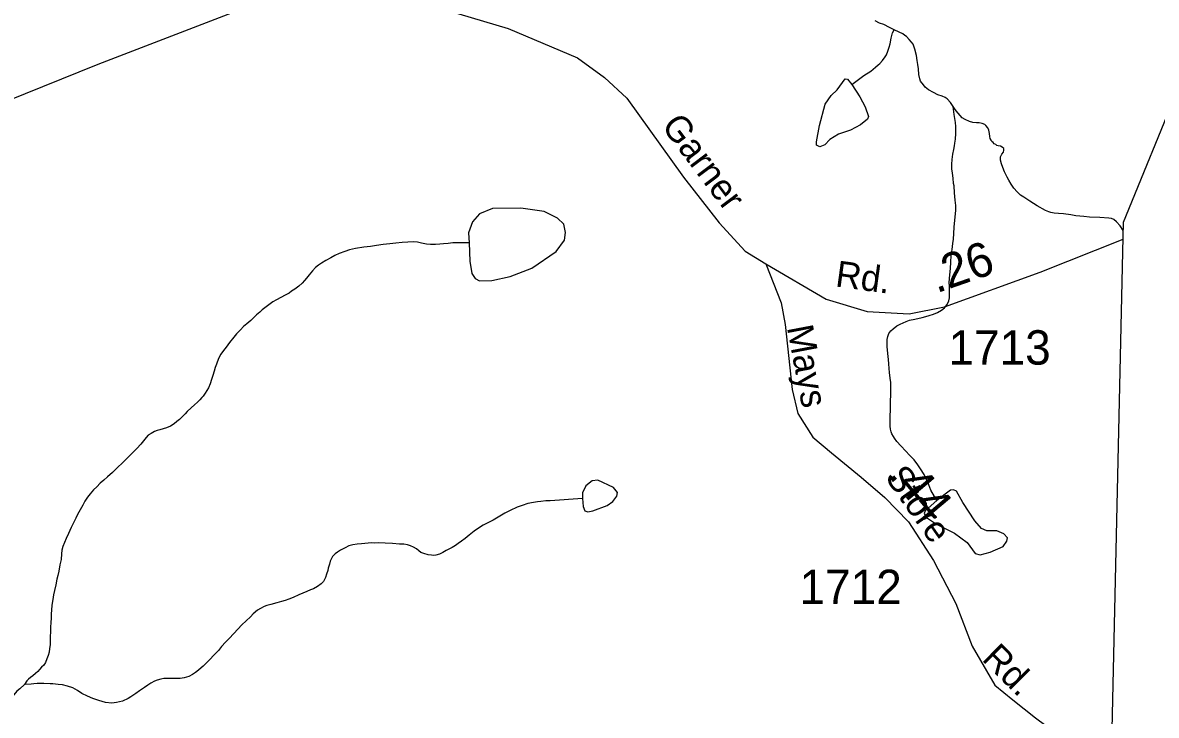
# Model space of a CAD drawing. Extents: x 2056842 to 2160602, y 826753 to 1016856.
# Drawn here: x 2130504 to 2134628, y 846844 to 849363 of the extents above; entities that cross this region are included whole.
import ezdxf

# ---------------------------------------------------------------- set-up
doc = ezdxf.new("R2010")
doc.units = 0
for name, color, linetype in [('Exist Boundary Political CountyLine', 7, 'Continuous'), ('Exist Hydrographic Creek Single Shore', 7, 'Continuous'), ('Exist Hydrographic Misc Water Feature', 7, 'Continuous'), ('Exist Road Secondary Mileage Hundredths English Label', 7, 'Continuous'), ('Exist Road Secondary Type 51 Attributed', 7, 'Continuous'), ('Exist Road Secondary Type 51 Label', 7, 'Continuous'), ('Exist Road Secondary Type 51 Number Label', 7, 'Continuous')]:
    doc.layers.add(name, color=color, linetype=linetype)

msp = doc.modelspace()

# ---------------------------------------------------------------- linework, layer by layer
at = {"layer": 'Exist Boundary Political CountyLine'}
for points in [[(2133839.4, 827270.1), (2134339.4, 835334.3), (2134341.8, 841203.1), (2134508, 848637.7), (2140998.3, 864497.6)], [(2133839.4, 827270.1), (2134339.4, 835334.3), (2134341.8, 841203.1), (2134508, 848637.7)]]:
    msp.add_lwpolyline(points, dxfattribs=at)
at = {"layer": 'Exist Hydrographic Creek Single Shore'}
for points in [[(2133674.4, 849337.2), (2133656.7, 849346), (2133636.6, 849356.3), (2133620.7, 849361.6), (2133604.7, 849370.1)], [(2133888.9, 849058.1), (2133879.4, 849073.3), (2133866.3, 849086.6), (2133859.1, 849091.8), (2133848.7, 849095.8), (2133832.7, 849101), (2133816.7, 849109.6), (2133798.6, 849119.2), (2133786.3, 849129.2), (2133780.6, 849137.7), (2133770.3, 849151.1), (2133767.9, 849159.1), (2133764.2, 849174.7), (2133762.1, 849195.3), (2133759.9, 849211.1), (2133757.4, 849226.4), (2133755.4, 849244.6), (2133749.4, 849267), (2133743.1, 849285), (2133737.1, 849292.8), (2133728.9, 849302.6), (2133718.7, 849312.7), (2133712.9, 849316.8), (2133705.1, 849322.9), (2133692.8, 849328.8), (2133674.4, 849337.2)], [(2133829.8, 847625.4), (2133807.2, 847662.9), (2133800.7, 847682.1), (2133793.1, 847699.5), (2133782.8, 847720.1), (2133770.1, 847740.3), (2133760.7, 847755.1), (2133746.6, 847772.7), (2133730.4, 847790.1), (2133716.2, 847804.5), (2133697.8, 847824.3), (2133683.4, 847840.3), (2133675.6, 847852), (2133671.9, 847857.9), (2133665.6, 847867.8), (2133662.9, 847875), (2133660.2, 847885.2), (2133659.4, 847895), (2133659.4, 847905.6), (2133659.2, 847912.1), (2133659.2, 847927.1), (2133659.6, 847936.8), (2133660.8, 847950), (2133660.8, 847962.2), (2133660.6, 847983.7), (2133662.3, 848012.3), (2133662.3, 848034.6), (2133661.5, 848055), (2133660, 848069.8), (2133657.6, 848090.5), (2133655.9, 848105.8), (2133654.3, 848122.2), (2133653, 848137.8), (2133650.8, 848160.1), (2133649.2, 848185.5), (2133648.5, 848210.3), (2133650.6, 848221.8), (2133654.9, 848232.9), (2133662.1, 848242.7), (2133670.5, 848250), (2133684, 848260.1), (2133696.1, 848266.4), (2133717.8, 848276.9), (2133729.9, 848280.8), (2133749.4, 848285.1), (2133775.9, 848291.2), (2133789.8, 848294.8), (2133801.3, 848298), (2133816.9, 848302.5), (2133831.6, 848309.6), (2133845.8, 848317.6), (2133857.3, 848325.6), (2133867.3, 848337.8), (2133873.5, 848351.5), (2133875.3, 848362.2), (2133875.1, 848373.6), (2133874.9, 848387.5), (2133875.1, 848404.1), (2133874.7, 848417.9), (2133876.4, 848445.6), (2133878.4, 848469.7), (2133880.2, 848491.7), (2133881.9, 848516.2), (2133885.6, 848538.4), (2133887.4, 848560.4), (2133889.3, 848576), (2133890.9, 848596.4), (2133892.8, 848620.1), (2133896.4, 848657.7), (2133898.5, 848680.1), (2133898.1, 848698), (2133896.2, 848717.7), (2133893.4, 848744.2), (2133891.9, 848770.3), (2133890.1, 848777.9), (2133888.2, 848797.3), (2133886.2, 848815.4), (2133883.7, 848831.2), (2133883.7, 848849.1), (2133885.2, 848865.5), (2133887.2, 848885.1), (2133891.1, 848901.5), (2133893, 848915.4), (2133894.6, 848925.3), (2133896.7, 848939.2), (2133898.3, 848959.7), (2133898.5, 848971), (2133898.5, 848986), (2133897.5, 849000.8), (2133895.2, 849015.3), (2133892.5, 849029.5), (2133888.9, 849058.1)], [(2134506.4, 848607.7), (2134496.4, 848624.9), (2134482.7, 848639.1), (2134472.6, 848646.8), (2134464.4, 848651.2), (2134454.4, 848652.7), (2134422.4, 848654.3), (2134384.5, 848656), (2134364.4, 848657.8), (2134334.6, 848660.3), (2134316.4, 848663.9), (2134290.4, 848667.8), (2134272.3, 848669.7), (2134256.1, 848671), (2134244.4, 848672.7), (2134236.4, 848675.6), (2134224.1, 848680.7), (2134194.2, 848697), (2134168.1, 848714.3), (2134146.2, 848728.2), (2134133.9, 848735.7), (2134121.4, 848748.1), (2134109.7, 848761.7), (2134099.7, 848775.8), (2134091.5, 848790), (2134085.3, 848801.5), (2134075, 848821.4), (2134069.1, 848836.4), (2134064.8, 848849.6), (2134060.7, 848863.6), (2134060.7, 848875.8), (2134065.2, 848884.9), (2134071.2, 848892.9), (2134073.2, 848899.5), (2134072.6, 848906.1), (2134066.8, 848910.2), (2134060.3, 848913.6), (2134052.5, 848915.6), (2134048, 848917.1), (2134044.3, 848919.7), (2134037.9, 848923.1), (2134034.4, 848927.3), (2134029.9, 848931.6), (2134026.4, 848935.8), (2134023.2, 848941.6), (2134022.3, 848949), (2134021.1, 848960.1), (2134018.9, 848971.8), (2134014.6, 848981), (2134007.8, 848989.3), (2134003.7, 848992.8), (2133994.7, 848997), (2133983.4, 848998.7), (2133973.8, 848999), (2133960.2, 849000.2), (2133947.7, 849003.7), (2133931.9, 849011.4), (2133921.9, 849017.3), (2133914.1, 849025.8), (2133899.9, 849043), (2133893.6, 849051.7), (2133888.9, 849058.1)], [(2132128.4, 848563), (2132068.6, 848562.7), (2132051.4, 848560.5), (2132035.2, 848558.4), (2132021.9, 848557.2), (2132005.3, 848556.5), (2131987.8, 848556.3), (2131973.3, 848558.1), (2131955, 848561.7), (2131939.8, 848564.4), (2131925.1, 848565.8), (2131905.2, 848565.1), (2131884.1, 848563.9), (2131861.1, 848561.2), (2131839.2, 848559.3), (2131815.2, 848556.4), (2131791.2, 848552.8), (2131769.4, 848549.2), (2131745.2, 848546.4), (2131715.1, 848542), (2131693.6, 848537.6), (2131675.5, 848531.4), (2131655.4, 848523.4), (2131639.8, 848516.4), (2131625.3, 848508.5), (2131606.6, 848498.3), (2131591.5, 848488.9), (2131580, 848480.9), (2131569.7, 848473.1), (2131558.2, 848460.2), (2131546.1, 848446.3), (2131536.1, 848434.4), (2131529.5, 848425.2), (2131520.7, 848415.6), (2131508.2, 848404.5), (2131494.5, 848394), (2131482.6, 848386.1), (2131473.1, 848379.8), (2131459, 848371.8), (2131443.2, 848363.3), (2131427, 848355.2), (2131413.7, 848347.4), (2131399.3, 848337), (2131385.2, 848326.6), (2131375.3, 848318.7), (2131367.1, 848310.6), (2131355.2, 848300.3), (2131345.6, 848290.4), (2131333.7, 848280), (2131319.8, 848267.9), (2131307.9, 848258.3), (2131296.2, 848246.3), (2131282.2, 848231.8), (2131272.2, 848219.9), (2131256.6, 848199.6), (2131244.5, 848183.5), (2131234.9, 848171.2), (2131224.8, 848157.7), (2131216.6, 848141.5), (2131209, 848121.2), (2131204.9, 848109.6), (2131201.2, 848095.2), (2131196.5, 848079.6), (2131191.6, 848065), (2131185.7, 848049.2), (2131179.7, 848034.7), (2131174, 848025), (2131168, 848015.4), (2131160.4, 848004.8), (2131156.1, 847999.3), (2131148.3, 847991.2), (2131140.1, 847983.1), (2131128.7, 847972.6), (2131116.8, 847962.3), (2131102.6, 847948.6), (2131094.8, 847940.4), (2131080.9, 847925.9), (2131074.9, 847920.4), (2131065.1, 847912.5), (2131054.8, 847904.3), (2131041.5, 847895.7), (2131027.2, 847889.4), (2131015.1, 847885.5), (2131003, 847881.7), (2130993.3, 847879.5), (2130983.3, 847875.8), (2130971.2, 847869.1), (2130961.1, 847862.9), (2130953.5, 847854.7), (2130943.5, 847842.8), (2130934.1, 847829.7), (2130919.5, 847814.4), (2130906, 847801.1), (2130888.3, 847782.3), (2130876, 847770.3), (2130866.4, 847760.8), (2130850.4, 847746.2), (2130831.1, 847726.8), (2130812.9, 847711.7), (2130799.3, 847699.2)], [(2130799.3, 847699.2), (2130786.6, 847687.7), (2130773.9, 847675), (2130762, 847663.8), (2130750.3, 847649.7), (2130740.5, 847637), (2130730.9, 847623.1), (2130722.9, 847607.6), (2130713.8, 847591.6), (2130704.2, 847574.8), (2130697.6, 847560.7), (2130690.7, 847546.8), (2130681.2, 847526.7), (2130670.8, 847504.8), (2130662.8, 847486.9), (2130650.9, 847458.3), (2130647.2, 847444.6), (2130645.3, 847430.7), (2130643.7, 847410.3), (2130639.6, 847390.6), (2130635.9, 847368.5), (2130631.8, 847352.4), (2130628.3, 847338.4), (2130624.4, 847317.9), (2130620.3, 847298.2), (2130616.8, 847282.1), (2130613.8, 847264.6), (2130610.9, 847244.4), (2130609.3, 847226.4), (2130607.8, 847213.2), (2130607.4, 847197.5), (2130606.4, 847181.4), (2130605.6, 847164.1), (2130604.9, 847146.7), (2130604.1, 847132.2), (2130603.9, 847118.1), (2130603.9, 847100.2), (2130602.1, 847086.3), (2130600.4, 847073.9), (2130596.5, 847061.5), (2130592.4, 847049.6), (2130586.9, 847035.9), (2130581, 847026.6), (2130573, 847018.9), (2130565.2, 847009.9), (2130559.4, 847003.5), (2130551.2, 846995.4), (2130541.4, 846987.2), (2130533.2, 846981.1), (2130525.4, 846975.4), (2130519.6, 846969), (2130511.4, 846956)], [(2132540.5, 847632.7), (2132423.4, 847624.5), (2132407.2, 847624.1), (2132389.3, 847622), (2132376.6, 847619.8), (2132361.8, 847617.6), (2132341.9, 847613.7), (2132321.4, 847607.1), (2132303.4, 847600.9), (2132277.6, 847588.9), (2132257.5, 847578.6), (2132233.5, 847564.4), (2132215.6, 847554.1), (2132196.2, 847543.7), (2132179.7, 847535.2), (2132162.1, 847524), (2132146.5, 847513.8), (2132128.3, 847499.1), (2132114.3, 847487), (2132100.8, 847476.9), (2132088.7, 847468.2), (2132078.2, 847460.9), (2132067, 847454.5), (2132059, 847450.8), (2132044.2, 847442.9), (2132032.7, 847435.7), (2132020.8, 847430.2), (2132006.9, 847426.2), (2131999.9, 847424.8), (2131991.1, 847425.8), (2131979.2, 847427.6), (2131962.8, 847432.1), (2131952.8, 847435.6), (2131945, 847441.7), (2131937, 847449.8), (2131926.1, 847455.9), (2131915.2, 847460.4), (2131904.4, 847463.7), (2131890.6, 847465.8), (2131874.8, 847466.9), (2131848.8, 847468.8), (2131822.8, 847470.4), (2131799, 847470.7), (2131784.8, 847470.4), (2131772.5, 847470.6), (2131760.6, 847470), (2131736.8, 847467.9), (2131720.8, 847465.9), (2131704.6, 847463.9), (2131690.9, 847459.9), (2131677, 847453.5), (2131660.8, 847444.9), (2131648.9, 847437), (2131640.7, 847431.4), (2131631.2, 847421), (2131623, 847404.8), (2131619.8, 847393.1), (2131615.2, 847378.8), (2131613.6, 847370.6), (2131609.5, 847356.6), (2131606, 847345.3), (2131598, 847330.7), (2131589.8, 847322.6), (2131576.3, 847312.1), (2131562.1, 847304.1), (2131550.6, 847299.7), (2131538.3, 847293.9), (2131522.8, 847287.7), (2131508.2, 847281.4), (2131488.3, 847272.2), (2131472.9, 847265.7), (2131458.6, 847261.4), (2131445.7, 847257.6), (2131429.1, 847252.8), (2131406.9, 847246.9), (2131392.6, 847242.9), (2131382.9, 847239.1), (2131368.8, 847232.7), (2131358.7, 847226.6), (2131342.9, 847212.7), (2131333.1, 847202.4), (2131317.5, 847187.8), (2131301.9, 847172.7), (2131286.3, 847156.7), (2131272.4, 847141.4), (2131255.8, 847123.6), (2131242, 847109.9), (2131227.9, 847093.8), (2131216.2, 847079.3), (2131198.4, 847061.7), (2131186.5, 847048.5), (2131174.6, 847035.8), (2131160.4, 847022.8), (2131153.1, 847016.7), (2131143.2, 847008.4), (2131133.2, 846999.8), (2131121.7, 846991.8)], [(2131121.7, 846991.8), (2131108.1, 846984.5), (2131092.2, 846980), (2131077.4, 846977.8), (2131065.5, 846978), (2131050.9, 846977.8), (2131035.4, 846978.1), (2131017.3, 846977.6), (2131007.3, 846975.5), (2130992.9, 846971.5), (2130983.5, 846967.7), (2130970.4, 846960.4), (2130958.9, 846953.2), (2130947.4, 846945.5), (2130929.5, 846932.8), (2130915.6, 846923.2), (2130897.8, 846910.5), (2130887.9, 846904.7), (2130867.6, 846894.7), (2130845.9, 846889.9), (2130828.3, 846888.1), (2130806.1, 846890.3), (2130781.7, 846897.2), (2130760, 846904.9), (2130739.9, 846913.7), (2130719.8, 846922.8), (2130703.6, 846933.4), (2130687.2, 846944), (2130667.7, 846950.1), (2130649.7, 846954.1), (2130633.5, 846956.1), (2130613.8, 846957.9), (2130603.7, 846958.2), (2130581.4, 846959.6), (2130565.2, 846960), (2130557.4, 846959.2), (2130545.3, 846957.7), (2130535.4, 846957.2), (2130511.4, 846956)], [(2130511.4, 846956), (2130493.6, 846940.1), (2130483.6, 846931.4), (2130471.7, 846918.2), (2130460.2, 846902.9), (2130453.2, 846888.9), (2130448.7, 846877), (2130444.6, 846865.5), (2130440.9, 846851), (2130437.6, 846836.9)]]:
    msp.add_lwpolyline(points, dxfattribs=at)
at = {"layer": 'Exist Hydrographic Misc Water Feature'}
for points in [[(2133519.9, 849138.3), (2133564.3, 849170.9), (2133588.7, 849187.5), (2133605.9, 849201.9), (2133616.1, 849209.7), (2133621.7, 849215.4), (2133631.9, 849226), (2133641.4, 849238.7), (2133645.7, 849247), (2133651.2, 849260), (2133655.3, 849274), (2133659.4, 849285.9), (2133662.9, 849306.5), (2133668.6, 849325.9), (2133674.4, 849337.2)], [(2133519.9, 849138.3), (2133549.1, 849093.3), (2133568.5, 849056.8), (2133580.7, 849022.7), (2133577, 849011.8), (2133551.5, 848992.3), (2133515, 848972.9), (2133471.3, 848958.3), (2133439.7, 848938.8), (2133421.4, 848919.4), (2133403.2, 848912.1), (2133391, 848918.1), (2133391, 848930.3), (2133402, 848989.9), (2133422.6, 849066.5), (2133444.5, 849098.1), (2133466.4, 849118.8), (2133495.6, 849158.9), (2133504.1, 849157.7), (2133519.9, 849138.3)], [(2132128.4, 848563), (2132130.9, 848496.1), (2132138.2, 848451.2), (2132150.3, 848432.9), (2132166.1, 848424.4), (2132211.1, 848425.6), (2132277.9, 848440.2), (2132355.7, 848470.6), (2132444.5, 848531.4), (2132474.8, 848572.8), (2132478.5, 848600.7), (2132472.4, 848629.9), (2132449.3, 848651.8), (2132400.7, 848676.1), (2132315.6, 848688.3), (2132213.5, 848687.1), (2132166.1, 848667.6), (2132140.6, 848638.4), (2132126, 848598.3), (2132128.4, 848563)], [(2132540.5, 847632.7), (2132542.9, 847603.5), (2132549, 847587.7), (2132559.9, 847584), (2132578.2, 847587.7), (2132630.4, 847607.1), (2132651.1, 847621.7), (2132665.7, 847641.2), (2132668.1, 847654.6), (2132653.5, 847672.8), (2132596.4, 847699.6), (2132575.7, 847697.1), (2132552.6, 847678.9), (2132540.5, 847653.4), (2132540.5, 847632.7)], [(2133829.8, 847625.4), (2133787.3, 847587.7), (2133783.6, 847577.9), (2133792.1, 847563.3), (2133828.6, 847539), (2133893, 847506.2), (2133939.2, 847472.1), (2133968.4, 847432), (2133986.6, 847427.1), (2134023.1, 847436.9), (2134070.5, 847457.5), (2134083.8, 847477), (2134086.3, 847489.2), (2134072.9, 847503.8), (2134047.4, 847514.7), (2134010.9, 847514.7), (2133991.5, 847523.2), (2133967.2, 847551.2), (2133923.4, 847618.1), (2133900.3, 847659.4), (2133889.4, 847664.3), (2133878.4, 847663.1), (2133829.8, 847625.4)]]:
    msp.add_lwpolyline(points, dxfattribs=at)
at = {"layer": 'Exist Road Secondary Type 51 Attributed'}
for points in [[(2130179.7, 848971.3), (2130778.3, 849212.8), (2131267.6, 849400.1), (2131452, 849441.9), (2131626.8, 849462.8), (2131752.2, 849460.9), (2131956.5, 849435.3), (2132270, 849342.1), (2132522.8, 849235.6), (2132620.6, 849164.3), (2132702.3, 849088.2), (2132907.6, 848801.1), (2133037.7, 848634.7), (2133132.7, 848532), (2133206.8, 848486.4)], [(2133206.8, 848486.4), (2133426.3, 848358.1), (2133576.4, 848312.4), (2133728.5, 848304.8), (2133857.7, 848329.5), (2134204.5, 848456), (2134506.6, 848576.3)], [(2133206.8, 848486.4), (2133262.9, 848344.7), (2133278.1, 848264.9), (2133302.8, 848029.1), (2133323.7, 847941.6), (2133377.9, 847855.1), (2133446.3, 847798), (2133554.6, 847710.6), (2133640.1, 847636.4), (2133725.6, 847547), (2133816.8, 847406.3), (2133898.5, 847250.4), (2133958, 847095.1), (2134040.1, 846952.8), (2134105.6, 846900.1), (2134188.3, 846834.9), (2134291.5, 846758), (2134370.9, 846695), (2134463.2, 846633.1)]]:
    msp.add_lwpolyline(points, dxfattribs=at)

# ---------------------------------------------------------------- texts
at = {"layer": 'Exist Road Secondary Mileage Hundredths English Label'}
for s, rotation, p in [('.26', 19.1949, (2133828, 848378.5)), ('.44', 310.0738, (2133649.4, 847715.8))]:
    msp.add_text(s, height=125, rotation=rotation, dxfattribs=at).set_placement(p)
at = {"layer": 'Exist Road Secondary Type 51 Label'}
for s, rotation, p in [('Garner', 306.9472, (2132824.7, 848987.3)), ('Rd.', 352.2143, (2133457.3, 848404.3)), ('Mays', 280.7525, (2133283.7, 848255.2)), ('Store', 304.9246, (2133637.9, 847710.8)), ('Rd.', 315.1508, (2133989.5, 847045.8))]:
    msp.add_text(s, height=95, rotation=rotation, dxfattribs=at).set_placement(p)
at = {"layer": 'Exist Road Secondary Type 51 Number Label'}
for s, p in [('1713', (2133871.6, 848119.5)), ('1712', (2133329.8, 847248.5))]:
    msp.add_text(s, height=125, dxfattribs=at).set_placement(p)

doc.saveas('drawing.dxf')
